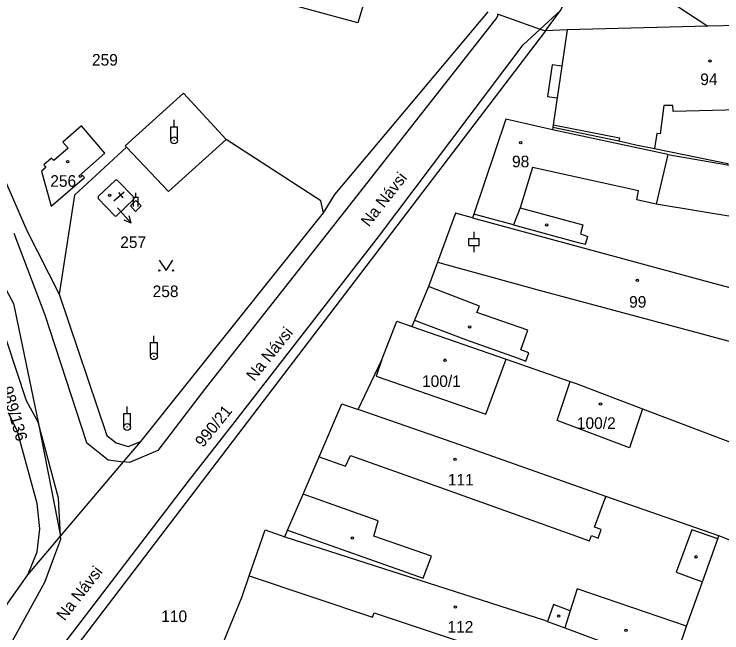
# Model space of a CAD drawing. Extents: x -757266 to -753360, y -1162585 to -1157740.
# Drawn here: x -754953.1 to -754849.4, y -1161478.3 to -1161387.6 of the extents above; entities that cross this region are included whole.
import ezdxf

# ---------------------------------------------------------------- set-up
doc = ezdxf.new("R2010")
doc.units = 0
for name, color, linetype in [('Hranice parcel', 7, 'Continuous'), ('Parcelní čísla', 7, 'Continuous'), ('Pop  PČ popisy', 7, 'Continuous'), ('Poz předměty', 7, 'Continuous'), ('Vnitřní kresba', 7, 'Continuous'), ('Značky budov', 7, 'Continuous'), ('Značky kultur', 7, 'Continuous')]:
    doc.layers.add(name, color=color, linetype=linetype)

msp = doc.modelspace()

# ---------------------------------------------------------------- linework, layer by layer
at = {"layer": 'Hranice parcel'}
for p, q in [((-754875.23, -1161390.11), (-754873.07, -1161387.13)), ((-754831.44, -1161388.87), (-754851.48, -1161389.41)), ((-754872.07, -1161389.96), (-754875.23, -1161390.11)), ((-754851.48, -1161389.41), (-754872.07, -1161389.96)), ((-754934.51, -1161450.23), (-754907.76, -1161416.74)), ((-754951.1, -1161469.8), (-754946.29, -1161464.12))]:
    msp.add_line(p, q, dxfattribs=at)
for points in [[(-755013.14, -1161343.79), (-754982.7, -1161367.02), (-754964.72, -1161387.71), (-754959.99, -1161399.35), (-754951.21, -1161419.33), (-754946.51, -1161428.67)], [(-754873.07, -1161387.13), (-754866.19, -1161374.4), (-754863.23, -1161380.17), (-754859.01, -1161384.5), (-754856.01, -1161386.45), (-754851.48, -1161389.41)], [(-754900.95, -1161382.88), (-754902.73, -1161388.92), (-754917.87, -1161384.79), (-754917.83, -1161384.65), (-754918.28, -1161384.58)], [(-754907.76, -1161416.74), (-754906.11, -1161414.09), (-754883.65, -1161387.31)], [(-754882.35, -1161387.63), (-754882.17, -1161387.67), (-754876.04, -1161389.85), (-754875.23, -1161390.11)], [(-754875.23, -1161390.11), (-754945.27, -1161481.93), (-754962.32, -1161497.17)], [(-754872.07, -1161389.96), (-754872.86, -1161395.29), (-754874.25, -1161395.08), (-754874.93, -1161399.71), (-754873.54, -1161399.91), (-754874.12, -1161403.85), (-754874.18, -1161404.22)], [(-754973.01, -1161393.26), (-754964.47, -1161409.1), (-754953.18, -1161430.02), (-754949.55, -1161447.4), (-754946.29, -1161464.12)], [(-754907.76, -1161416.74), (-754908.15, -1161415.02), (-754922.04, -1161406), (-754928.27, -1161399.24), (-754936.83, -1161406.93), (-754936.62, -1161407.14), (-754944.23, -1161414.17), (-754946.51, -1161428.67)], [(-754874.18, -1161404.22), (-754874.24, -1161404.59), (-754881.07, -1161403.05), (-754885.74, -1161416.96), (-754885.96, -1161417.51)], [(-754939.79, -1161408.02), (-754943.22, -1161404.01), (-754945.95, -1161406.41), (-754945.2, -1161407.3), (-754947.3, -1161409.11), (-754947.63, -1161408.74), (-754948.76, -1161409.71), (-754948.44, -1161410.09), (-754949.08, -1161410.64), (-754947.67, -1161415.76), (-754942.79, -1161411.57), (-754943.11, -1161411.25), (-754943.43, -1161411.56), (-754943.61, -1161411.39), (-754939.79, -1161408.02)], [(-754874.18, -1161404.22), (-754864.51, -1161406.22), (-754862.01, -1161406.8), (-754859.28, -1161407.33), (-754848.53, -1161409.54), (-754848.56, -1161409.7), (-754839.43, -1161411.31), (-754833.11, -1161412.42)], [(-754938.1, -1161417.19), (-754935.54, -1161414.77), (-754935.49, -1161414.67), (-754935.49, -1161414.51), (-754937.99, -1161411.97), (-754938.26, -1161411.95), (-754940.76, -1161414.37), (-754940.76, -1161414.64), (-754938.36, -1161417.19), (-754938.2, -1161417.23), (-754938.1, -1161417.19)], [(-754885.96, -1161417.51), (-754888.44, -1161416.81), (-754891.08, -1161423.99), (-754892.38, -1161427.54), (-754894.44, -1161432.5), (-754894.82, -1161433.39)], [(-754885.96, -1161417.51), (-754850.61, -1161427.05), (-754848.99, -1161427.5), (-754836.58, -1161430.92), (-754830.67, -1161432.6), (-754830.85, -1161433.13), (-754825.63, -1161434.52), (-754817.6, -1161437.39), (-754815.51, -1161438.28)], [(-754946.51, -1161428.67), (-754939.53, -1161449.39), (-754938.16, -1161450.46), (-754936.4, -1161450.96), (-754934.51, -1161450.23)], [(-754902.69, -1161445.56), (-754899.25, -1161438.4), (-754897.04, -1161432.61), (-754894.82, -1161433.39)], [(-754894.82, -1161433.39), (-754881, -1161438.18), (-754871.62, -1161441.44)], [(-754861.03, -1161445.45), (-754862.95, -1161451.17), (-754873.54, -1161447.16), (-754871.62, -1161441.44)], [(-754871.62, -1161441.44), (-754870.77, -1161441.73), (-754861.03, -1161445.45)], [(-754913.44, -1161464.2), (-754913.03, -1161463.26), (-754910.76, -1161457.95), (-754908.42, -1161452.51), (-754905.08, -1161444.72), (-754902.69, -1161445.56)], [(-754951.1, -1161469.8), (-754949.73, -1161466.39), (-754949.35, -1161463.05), (-754949.71, -1161459.34), (-754952.59, -1161448.77), (-754953.91, -1161446.03)], [(-754839.58, -1161468.12), (-754849.83, -1161464.05), (-754866.42, -1161458.29), (-754887.66, -1161450.79), (-754902.69, -1161445.56)], [(-754861.03, -1161445.45), (-754846.47, -1161451), (-754846.2, -1161450.46), (-754845.26, -1161450.85), (-754834.93, -1161454.85)], [(-754946.29, -1161464.12), (-754937.05, -1161453.23), (-754934.51, -1161450.23)], [(-754924.48, -1161484.78), (-754921.88, -1161478.31), (-754919.68, -1161472.98), (-754918.66, -1161469.92), (-754916.32, -1161463.18), (-754913.44, -1161464.2)], [(-754913.44, -1161464.2), (-754875.37, -1161476.44), (-754874.94, -1161476.6), (-754872.41, -1161477.54), (-754856.7, -1161483.39), (-754846.35, -1161487.24)], [(-754968.18, -1161488.69), (-754956.77, -1161477.72), (-754951.1, -1161469.8)]]:
    msp.add_lwpolyline(points, dxfattribs=at)
at = {"layer": 'Pop  PČ popisy'}
for p, q in [((-754937.96, -1161416.02), (-754937.95, -1161416.03)), ((-754937.95, -1161416.03), (-754935.942, -1161418.26)), ((-754935.942, -1161418.26), (-754936.984, -1161417.851)), ((-754935.942, -1161418.26), (-754936.24, -1161417.181))]:
    msp.add_line(p, q, dxfattribs=at)
at = {"layer": 'Poz předměty'}
for p, q in [((-754929.65, -1161404.136), (-754929.65, -1161403.136)), ((-754930.15, -1161404.136), (-754929.15, -1161404.136)), ((-754930.15, -1161406.136), (-754930.15, -1161404.136)), ((-754929.15, -1161406.136), (-754929.15, -1161404.136)), ((-754932.61, -1161435.756), (-754932.61, -1161434.756)), ((-754933.11, -1161435.756), (-754932.11, -1161435.756)), ((-754933.11, -1161437.756), (-754933.11, -1161435.756)), ((-754932.11, -1161437.756), (-754932.11, -1161435.756)), ((-754937.03, -1161446.136), (-754936.03, -1161446.136)), ((-754937.03, -1161448.136), (-754937.03, -1161446.136)), ((-754936.53, -1161446.136), (-754936.53, -1161445.136)), ((-754936.03, -1161448.136), (-754936.03, -1161446.136))]:
    msp.add_line(p, q, dxfattribs=at)
for centre, radius in [((-754929.65, -1161406.1376), 0.5), ((-754929.65, -1161406.1376), 0.0303), ((-754932.61, -1161437.7576), 0.5), ((-754932.61, -1161437.7576), 0.0303), ((-754936.53, -1161448.1376), 0.5), ((-754936.53, -1161448.1376), 0.0303)]:
    msp.add_circle(centre, radius, dxfattribs=at)
at = {"layer": 'Vnitřní kresba'}
for p, q in [((-754882.17, -1161387.67), (-754882.37, -1161388.12)), ((-754876.04, -1161389.85), (-754873.07, -1161387.13)), ((-754882.37, -1161388.12), (-754905.56, -1161417.67)), ((-754878.54, -1161392.14), (-754876.04, -1161389.85)), ((-754899.71, -1161420.26), (-754878.54, -1161392.14)), ((-754872.86, -1161395.29), (-754873.54, -1161399.91)), ((-754857.91, -1161401.03), (-754858.44, -1161405.19)), ((-754856.58, -1161401.01), (-754857.91, -1161401.03)), ((-754856.55, -1161401.91), (-754856.58, -1161401.01)), ((-754842.24, -1161401.51), (-754856.55, -1161401.91)), ((-754857.32, -1161408.21), (-754874.24, -1161404.59)), ((-754874.12, -1161403.85), (-754864.41, -1161405.79)), ((-754858.95, -1161405.15), (-754859.28, -1161407.33)), ((-754858.44, -1161405.19), (-754858.95, -1161405.15)), ((-754922.04, -1161406), (-754930.48, -1161413.64)), ((-754864.41, -1161405.79), (-754864.51, -1161406.22)), ((-754930.48, -1161413.64), (-754936.62, -1161407.14)), ((-754857.32, -1161408.21), (-754859.04, -1161415.47)), ((-754857.32, -1161408.21), (-754848.56, -1161409.7)), ((-754877.13, -1161410.13), (-754878.98, -1161416)), ((-754861.61, -1161413.55), (-754877.13, -1161410.13)), ((-754861.86, -1161414.86), (-754861.61, -1161413.55)), ((-754936.03, -1161415.74), (-754935.25, -1161414.95)), ((-754935.25, -1161414.95), (-754934.48, -1161415.71)), ((-754859.04, -1161415.47), (-754861.86, -1161414.86)), ((-754935.3, -1161416.54), (-754936.03, -1161415.74)), ((-754934.48, -1161415.71), (-754935.3, -1161416.54)), ((-754878.98, -1161416), (-754879.91, -1161418.53)), ((-754878.98, -1161416), (-754869.78, -1161418.5)), ((-754840.74, -1161418.49), (-754859.04, -1161415.47)), ((-754879.91, -1161418.53), (-754885.74, -1161416.96)), ((-754905.56, -1161417.67), (-754924.9, -1161442.26)), ((-754879.91, -1161418.53), (-754870.44, -1161421.08)), ((-754869.78, -1161418.5), (-754870.12, -1161419.84)), ((-754953.13, -1161419.71), (-754948.58, -1161431.71)), ((-754870.12, -1161419.84), (-754869.03, -1161420.21)), ((-754869.38, -1161421.36), (-754869.03, -1161420.21)), ((-754921.41, -1161448.18), (-754899.71, -1161420.26)), ((-754870.44, -1161421.08), (-754869.38, -1161421.36)), ((-754891.08, -1161423.99), (-754876.17, -1161428.1)), ((-754884.9, -1161430.42), (-754892.38, -1161427.54)), ((-754876.17, -1161428.1), (-754852.48, -1161434.43)), ((-754951.26, -1161444.31), (-754955.84, -1161430.53)), ((-754885.3, -1161431.37), (-754884.9, -1161430.42)), ((-754877.84, -1161433.94), (-754885.3, -1161431.37)), ((-754948.58, -1161431.71), (-754942.48, -1161450.42)), ((-754894.44, -1161432.5), (-754886.99, -1161435.3)), ((-754878.88, -1161436.82), (-754877.84, -1161433.94)), ((-754852.48, -1161434.43), (-754832.7, -1161439.89)), ((-754886.99, -1161435.3), (-754879.4, -1161438.01)), ((-754877.67, -1161437.27), (-754878.88, -1161436.82)), ((-754878.12, -1161438.47), (-754877.67, -1161437.27)), ((-754879.4, -1161438.01), (-754878.12, -1161438.47)), ((-754924.9, -1161442.26), (-754932.04, -1161451.56)), ((-754949.55, -1161447.4), (-754951.26, -1161444.31)), ((-754946.61, -1161458.54), (-754949.55, -1161447.4)), ((-754927.57, -1161456.07), (-754921.41, -1161448.18)), ((-754942.48, -1161450.42), (-754939.32, -1161452.92)), ((-754932.04, -1161451.56), (-754936.18, -1161453.34)), ((-754904.53, -1161453.88), (-754903.83, -1161452.29)), ((-754903.83, -1161452.29), (-754889.94, -1161457.22)), ((-754939.32, -1161452.92), (-754937.05, -1161453.23)), ((-754936.18, -1161453.34), (-754937.05, -1161453.23)), ((-754908.42, -1161452.51), (-754904.53, -1161453.88)), ((-754946.64, -1161480.98), (-754927.57, -1161456.07)), ((-754889.94, -1161457.22), (-754868.8, -1161464.8)), ((-754946.29, -1161464.12), (-754946.61, -1161458.54)), ((-754899.75, -1161461.89), (-754910.76, -1161457.95)), ((-754868.07, -1161462.81), (-754866.42, -1161458.29)), ((-754900.41, -1161464.11), (-754899.75, -1161461.89)), ((-754913.03, -1161463.26), (-754893.15, -1161470.27)), ((-754867.11, -1161463.16), (-754868.07, -1161462.81)), ((-754867.51, -1161464.39), (-754867.11, -1161463.16)), ((-754853.83, -1161463.17), (-754856.09, -1161469.4)), ((-754849.98, -1161464.5), (-754853.83, -1161463.17)), ((-754947.28, -1161467.28), (-754946.26, -1161464.55)), ((-754946.26, -1161464.55), (-754946.29, -1161464.12)), ((-754891.96, -1161467.07), (-754900.41, -1161464.11)), ((-754868.8, -1161464.8), (-754868.52, -1161464.04)), ((-754868.52, -1161464.04), (-754867.51, -1161464.39)), ((-754852.26, -1161470.81), (-754849.98, -1161464.5)), ((-754849.98, -1161464.5), (-754849.83, -1161464.05)), ((-754948.59, -1161470.84), (-754947.28, -1161467.28)), ((-754893.15, -1161470.27), (-754891.96, -1161467.07)), ((-754918.66, -1161469.92), (-754900.6, -1161475.97)), ((-754856.09, -1161469.4), (-754852.26, -1161470.81)), ((-754953.86, -1161480.41), (-754948.59, -1161470.84)), ((-754854.58, -1161477.28), (-754852.26, -1161470.81)), ((-754870.6, -1161471.81), (-754871.62, -1161475.04)), ((-754854.58, -1161477.28), (-754870.6, -1161471.81)), ((-754874.08, -1161474.15), (-754874.94, -1161476.6)), ((-754871.62, -1161475.04), (-754874.08, -1161474.15)), ((-754871.62, -1161475.04), (-754872.41, -1161477.54)), ((-754900.6, -1161475.97), (-754900.37, -1161475.37)), ((-754900.37, -1161475.37), (-754877.48, -1161482.92)), ((-754856.7, -1161483.39), (-754854.58, -1161477.28))]:
    msp.add_line(p, q, dxfattribs=at)
msp.add_lwpolyline([(-754899.25, -1161438.4), (-754900.03, -1161440.66), (-754884, -1161446.23), (-754881, -1161438.18)], dxfattribs=at)
at = {"layer": 'Značky budov'}
for p, q in [((-754936.986, -1161413.715), (-754938.48, -1161415.06)), ((-754937.821, -1161413.79), (-754937.148, -1161414.538))]:
    msp.add_line(p, q, dxfattribs=at)
for centre in [(-754851.1368, -1161394.5092), (-754878.8768, -1161406.4792), (-754945.2668, -1161409.2392), (-754939.1168, -1161414.1892), (-754875.0668, -1161418.5292), (-754861.7768, -1161426.6492), (-754886.3468, -1161433.4592), (-754889.9668, -1161438.3392), (-754867.1868, -1161444.7392), (-754888.4968, -1161452.8592), (-754903.5268, -1161464.3692), (-754853.1868, -1161467.1492), (-754888.4668, -1161474.5092), (-754873.3268, -1161475.8292), (-754863.4368, -1161477.9092)]:
    msp.add_circle(centre, 0.175, dxfattribs=at)
at = {"layer": 'Značky kultur'}
for p, q in [((-754935.258, -1161414.473), (-754935.258, -1161413.802)), ((-754935.592, -1161414.473), (-754934.923, -1161414.473)), ((-754935.592, -1161415.813), (-754935.592, -1161414.473)), ((-754934.923, -1161415.813), (-754934.923, -1161414.473)), ((-754885.71, -1161420.521), (-754885.71, -1161419.52)), ((-754886.461, -1161420.521), (-754884.959, -1161420.521)), ((-754886.461, -1161421.522), (-754886.461, -1161420.521)), ((-754884.959, -1161421.522), (-754884.959, -1161420.521)), ((-754886.461, -1161421.522), (-754884.959, -1161421.522)), ((-754885.71, -1161422.52), (-754885.71, -1161421.522))]:
    msp.add_line(p, q, dxfattribs=at)
msp.add_lwpolyline([(-754931.83, -1161423.699), (-754930.83, -1161425.2), (-754929.83, -1161423.699)], dxfattribs=at)
for centre in [(-754931.83, -1161425.1995), (-754929.83, -1161425.1995)]:
    msp.add_circle(centre, 0.1, dxfattribs=at)

# ---------------------------------------------------------------- texts
at = {"layer": 'Parcelní čísla'}
for s, p in [('259', (-754941.69, -1161395.19)), ('94', (-754852.57, -1161398.04)), ('98', (-754880.15, -1161410.08)), ('256', (-754947.8, -1161412.94)), ('257', (-754937.55, -1161421.908)), ('258', (-754932.8, -1161429.1)), ('99', (-754863, -1161430.65)), ('100/1', (-754893.338, -1161442.26)), ('100/2', (-754870.648, -1161448.41)), ('111', (-754889.54, -1161456.69)), ('110', (-754931.54, -1161476.7)), ('112', (-754889.61, -1161478.25))]:
    msp.add_text(s, height=1.7, dxfattribs=at).set_placement(p)
for s, rotation, p in [('989/136', 286, (-754954.987, -1161442.444)), ('990/21', 51, (-754925.419, -1161451.214))]:
    msp.add_text(s, height=1.7, rotation=rotation, dxfattribs=at).set_placement(p)
at = {"layer": 'Pop  PČ popisy'}
for rotation, p in [(52, (-754901.11, -1161418.92)), (51, (-754917.929, -1161441.524)), (52, (-754945.71, -1161476.63))]:
    msp.add_text('Na Návsi', height=1.7, rotation=rotation, dxfattribs=at).set_placement(p)

doc.saveas('drawing.dxf')
